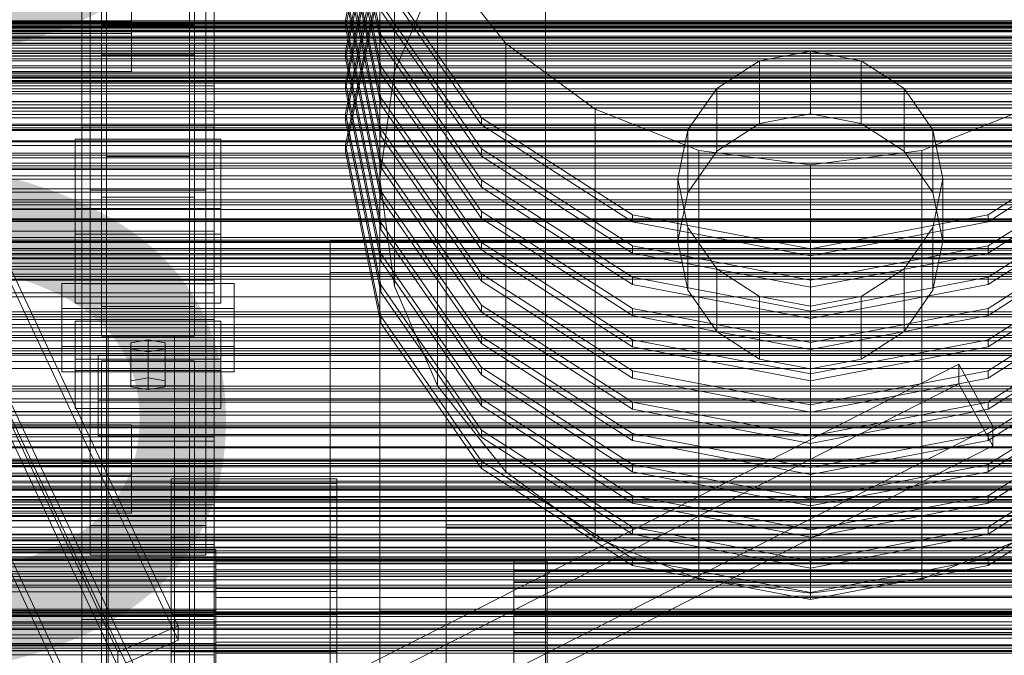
# Model space of a CAD drawing. Header units: millimetres. Extents: x -3490 to 61924, y -72580 to 6847.
# Tile 362 of 656: x 391 to 689, y -33207 to -33015. Entities that reach past the tile are written whole.
import ezdxf

# ---------------------------------------------------------------- set-up
doc = ezdxf.new("R2010")
doc.units = ezdxf.units.MM
for name, color, linetype, lineweight in [('COTAS_P', 1, 'Continuous', 0), ('frontal_C01', 7, 'Continuous', 0), ('frontal_C02', 7, 'Continuous', 0), ('frontal_C03', 7, 'Continuous', 0), ('frontal_C03-dry', 7, 'Continuous', 0), ('frontal_secador', 7, 'Continuous', 0)]:
    doc.layers.add(name, color=color, linetype=linetype, lineweight=lineweight)
doc.dimstyles.new('R19_100', dxfattribs={"dimtxt": 250, "dimasz": 150, "dimexe": 150, "dimexo": 80, "dimgap": 100, "dimtad": 1, "dimtih": 1, "dimtoh": 1, "dimdsep": 46, "dimcen": 0.09, "dimadec": 0, "dimazin": 0, "dimtfac": 1, "dimtdec": 4, "dimtofl": 0, "dimtmove": 0, "dimatfit": 3, "dimfxl": 1, "dimtolj": 1, "dimtzin": 0, "dimarcsym": 0})

# ---------------------------------------------------------------- blocks, each defined once
blk = doc.blocks.new('DIM_R29_58')
at = {"layer": 'COTAS_P'}
for p, q in [((-150, -32300), (550, -32300)), ((550, -32300), (505, -32450)), ((550, -34900), (550, -32300)), ((550, -32300), (595, -32450)), ((550, -34900), (505, -34750)), ((550, -34900), (595, -34750)), ((-150, -34900), (550, -34900))]:
    blk.add_line(p, q, dxfattribs=at)
blk.add_text('2600 P', height=250, rotation=90, dxfattribs=at).set_placement((450, -33600))

msp = doc.modelspace()

# ---------------------------------------------------------------- linework, layer by layer
at = {"layer": 'frontal_C01'}
for p, q in [((299.114, -32899.212), (439.114, -33197.732)), ((439.114, -33202.046), (299.114, -32903.526)), ((504.43, -33030.267), (504.43, -32900.852)), ((420.886, -33205.659), (280.886, -32907.139)), ((420.886, -33209.973), (280.886, -32911.453)), ((500, -33062.668), (500, -32933.252)), ((299.114, -32939.655), (439.114, -33238.175)), ((439.114, -33242.488), (299.114, -32943.968)), ((420.886, -33246.102), (280.886, -32947.581)), ((420.886, -33250.415), (280.886, -32951.895)), ((500.287, -32962.937), (489.6, -33014.676)), ((489.6, -33016.833), (500.287, -32965.094)), ((504.43, -33095.068), (504.43, -32965.653)), ((489.6, -32967.494), (500.287, -33019.233)), ((520, -33021.835), (520, -32967.912)), ((520, -33168.209), (520, -32967.912)), ((500.287, -33021.39), (489.6, -32969.651)), ((500.287, -32972.374), (489.6, -33024.113)), ((489.6, -33026.27), (500.287, -32974.531)), ((489.6, -32976.93), (500.287, -33028.669)), ((500.287, -33030.826), (489.6, -32979.087)), ((500.287, -32981.81), (489.6, -33033.549)), ((489.6, -33035.706), (500.287, -32983.967)), ((489.6, -32986.367), (500.287, -33038.106)), ((500.287, -33040.263), (489.6, -32988.524)), ((500.287, -32991.247), (489.6, -33042.986)), ((489.6, -33045.143), (500.287, -32993.404)), ((489.6, -32995.803), (500.287, -33047.542)), ((500.287, -33049.699), (489.6, -32997.96)), ((517.417, -32995.845), (538.076, -33021.772)), ((517.417, -33125.261), (517.417, -32995.845)), ((500.287, -33000.683), (489.6, -33052.423)), ((500.287, -33000.36), (530.722, -33044.222)), ((504.43, -33030.267), (517.417, -33000.075)), ((489.6, -33054.579), (500.287, -33002.84)), ((530.722, -33046.379), (500.287, -33002.517)), ((489.6, -33005.24), (500.287, -33056.979)), ((500.287, -33059.136), (489.6, -33007.397)), ((500.287, -33009.796), (530.722, -33053.658)), ((530.722, -33055.815), (500.287, -33011.953)), ((489.6, -33014.676), (500.287, -33066.415)), ((489.6, -33016.833), (489.6, -33014.676)), ((500.287, -33068.572), (489.6, -33016.833)), ((500.287, -33019.233), (530.722, -33063.095)), ((500.287, -33021.39), (500.287, -33019.233)), ((530.722, -33065.252), (500.287, -33021.39)), ((740, -33021.835), (520, -33021.835)), ((520, -33021.835), (520, -33222.132)), ((538.076, -33021.772), (565, -33041.667)), ((538.076, -33151.188), (538.076, -33021.772)), ((489.6, -33024.113), (500.287, -33075.852)), ((489.6, -33026.27), (489.6, -33024.113)), ((630, -33024.149), (614.693, -33027.081)), ((645.307, -33027.081), (630, -33024.149)), ((630, -33043.022), (630, -33024.149)), ((500.287, -33078.009), (489.6, -33026.27)), ((614.693, -33027.081), (601.716, -33035.431)), ((614.693, -33045.954), (614.693, -33027.081)), ((658.284, -33035.431), (645.307, -33027.081)), ((645.307, -33045.954), (645.307, -33027.081)), ((500, -33062.668), (504.43, -33030.267)), ((500.287, -33028.669), (530.722, -33072.532)), ((500.287, -33030.826), (500.287, -33028.669)), ((530.722, -33074.688), (500.287, -33030.826)), ((489.6, -33033.549), (500.287, -33085.289)), ((489.6, -33035.706), (489.6, -33033.549)), ((500.287, -33087.445), (489.6, -33035.706)), ((601.716, -33035.431), (593.045, -33047.927)), ((601.716, -33054.304), (601.716, -33035.431)), ((666.955, -33047.927), (658.284, -33035.431)), ((658.284, -33054.304), (658.284, -33035.431)), ((500.287, -33038.106), (530.722, -33081.968)), ((500.287, -33040.263), (500.287, -33038.106)), ((530.722, -33084.125), (500.287, -33040.263)), ((489.6, -33042.986), (500.287, -33094.725)), ((489.6, -33045.143), (489.6, -33042.986)), ((565, -33041.667), (596.354, -33054.173)), ((565, -33171.082), (565, -33041.667)), ((614.693, -33045.954), (630, -33043.022)), ((630, -33043.022), (645.307, -33045.954)), ((663.646, -33054.173), (695, -33041.667)), ((500.287, -33096.882), (489.6, -33045.143)), ((530.722, -33044.222), (576.271, -33073.53)), ((530.722, -33046.379), (530.722, -33044.222)), ((601.716, -33054.304), (614.693, -33045.954)), ((645.307, -33045.954), (658.284, -33054.304)), ((683.729, -33073.53), (729.278, -33044.222)), ((500.287, -33047.542), (530.722, -33091.405)), ((500.287, -33049.699), (500.287, -33047.542)), ((576.271, -33075.687), (530.722, -33046.379)), ((593.045, -33047.927), (590, -33062.668)), ((593.045, -33066.801), (593.045, -33047.927)), ((670, -33062.668), (666.955, -33047.927)), ((666.955, -33066.801), (666.955, -33047.927)), ((729.278, -33046.379), (683.729, -33075.687)), ((530.722, -33093.562), (500.287, -33049.699)), ((489.6, -33052.423), (500.287, -33104.162)), ((489.6, -33054.579), (489.6, -33052.423)), ((500.287, -33106.319), (489.6, -33054.579)), ((500, -33193.246), (500, -33053.046)), ((500, -33053.046), (760, -33053.046)), ((500, -33086.75), (500, -33053.046)), ((530.722, -33053.658), (576.271, -33082.966)), ((530.722, -33055.815), (530.722, -33053.658)), ((593.045, -33066.801), (601.716, -33054.304)), ((596.354, -33054.173), (630, -33058.438)), ((596.354, -33183.588), (596.354, -33054.173)), ((630, -33058.438), (663.646, -33054.173)), ((658.284, -33054.304), (666.955, -33066.801)), ((663.646, -33183.588), (663.646, -33054.173)), ((683.729, -33082.966), (729.278, -33053.658)), ((500.287, -33056.979), (530.722, -33100.841)), ((500.287, -33059.136), (500.287, -33056.979)), ((576.271, -33085.123), (530.722, -33055.815)), ((729.278, -33055.815), (683.729, -33085.123)), ((530.722, -33102.998), (500.287, -33059.136)), ((630, -33187.854), (630, -33058.438)), ((504.43, -33095.068), (500, -33062.668)), ((530.722, -33063.095), (576.271, -33092.403)), ((530.722, -33065.252), (530.722, -33063.095)), ((590, -33062.668), (593.045, -33077.408)), ((590, -33081.541), (590, -33062.668)), ((666.955, -33077.408), (670, -33062.668)), ((670, -33062.668), (670, -33081.541)), ((683.729, -33092.403), (729.278, -33063.095)), ((500.287, -33066.415), (530.722, -33110.278)), ((500.287, -33068.572), (500.287, -33066.415)), ((576.271, -33094.56), (530.722, -33065.252)), ((590, -33081.541), (593.045, -33066.801)), ((666.955, -33066.801), (670, -33081.541)), ((729.278, -33065.252), (683.729, -33094.56)), ((530.722, -33112.435), (500.287, -33068.572)), ((530.722, -33072.532), (576.271, -33101.839)), ((530.722, -33074.688), (530.722, -33072.532)), ((683.729, -33101.839), (729.278, -33072.532)), ((500.287, -33075.852), (530.722, -33119.714)), ((500.287, -33078.009), (500.287, -33075.852)), ((576.271, -33103.996), (530.722, -33074.688)), ((576.271, -33073.53), (630, -33083.821)), ((576.271, -33075.687), (576.271, -33073.53)), ((630, -33085.978), (576.271, -33075.687)), ((630, -33083.821), (683.729, -33073.53)), ((683.729, -33075.687), (630, -33085.978)), ((683.729, -33075.687), (683.729, -33073.53)), ((729.278, -33074.688), (683.729, -33103.996)), ((530.722, -33121.871), (500.287, -33078.009)), ((593.045, -33077.408), (601.716, -33089.905)), ((593.045, -33096.281), (593.045, -33077.408)), ((658.284, -33089.905), (666.955, -33077.408)), ((666.955, -33096.281), (666.955, -33077.408)), ((485, -33286.265), (485, -33081.358)), ((485, -33081.358), (775, -33081.358)), ((485, -33090.987), (485, -33081.358)), ((593.045, -33096.281), (590, -33081.541)), ((670, -33081.541), (666.955, -33096.281)), ((530.722, -33081.968), (576.271, -33111.276)), ((530.722, -33084.125), (530.722, -33081.968)), ((576.271, -33113.433), (530.722, -33084.125)), ((576.271, -33082.966), (630, -33093.258)), ((576.271, -33085.123), (576.271, -33082.966)), ((630, -33093.258), (683.729, -33082.966)), ((630, -33085.978), (630, -33083.821)), ((683.729, -33111.276), (729.278, -33081.968)), ((683.729, -33085.123), (683.729, -33082.966)), ((729.278, -33084.125), (683.729, -33113.433)), ((760, -33086.75), (500, -33086.75)), ((500, -33086.75), (500, -33226.95)), ((500.287, -33085.289), (530.722, -33129.151)), ((500.287, -33087.445), (500.287, -33085.289)), ((530.722, -33131.308), (500.287, -33087.445)), ((630, -33095.415), (576.271, -33085.123)), ((683.729, -33085.123), (630, -33095.415)), ((601.716, -33089.905), (614.693, -33098.255)), ((601.716, -33108.778), (601.716, -33089.905)), ((645.307, -33098.255), (658.284, -33089.905)), ((658.284, -33108.778), (658.284, -33089.905)), ((775, -33090.987), (485, -33090.987)), ((485, -33090.987), (485, -33295.895)), ((530.722, -33091.405), (576.271, -33120.712)), ((530.722, -33093.562), (530.722, -33091.405)), ((576.271, -33122.869), (530.722, -33093.562)), ((576.271, -33092.403), (630, -33102.694)), ((576.271, -33094.56), (576.271, -33092.403)), ((630, -33102.694), (683.729, -33092.403)), ((630, -33095.415), (630, -33093.258)), ((683.729, -33120.712), (729.278, -33091.405)), ((683.729, -33094.56), (683.729, -33092.403)), ((729.278, -33093.562), (683.729, -33122.869)), ((500.287, -33094.725), (530.722, -33138.587)), ((500.287, -33096.882), (500.287, -33094.725)), ((517.417, -33125.261), (504.43, -33095.068)), ((630, -33104.851), (576.271, -33094.56)), ((601.716, -33108.778), (593.045, -33096.281)), ((683.729, -33094.56), (630, -33104.851)), ((666.955, -33096.281), (658.284, -33108.778)), ((530.722, -33140.744), (500.287, -33096.882)), ((614.693, -33098.255), (630, -33101.187)), ((614.693, -33117.128), (614.693, -33098.255)), ((630, -33101.187), (645.307, -33098.255)), ((645.307, -33117.128), (645.307, -33098.255)), ((530.722, -33100.841), (576.271, -33130.149)), ((530.722, -33102.998), (530.722, -33100.841)), ((576.271, -33101.839), (630, -33112.131)), ((576.271, -33103.996), (576.271, -33101.839)), ((630, -33120.06), (630, -33101.187)), ((630, -33112.131), (683.729, -33101.839)), ((630, -33104.851), (630, -33102.694)), ((683.729, -33130.149), (729.278, -33100.841)), ((683.729, -33103.996), (683.729, -33101.839)), ((500.287, -33104.162), (530.722, -33148.024)), ((500.287, -33106.319), (500.287, -33104.162)), ((576.271, -33132.306), (530.722, -33102.998)), ((630, -33114.288), (576.271, -33103.996)), ((683.729, -33103.996), (630, -33114.288)), ((729.278, -33102.998), (683.729, -33132.306)), ((530.722, -33150.181), (500.287, -33106.319)), ((530.722, -33110.278), (576.271, -33139.586)), ((530.722, -33112.435), (530.722, -33110.278)), ((576.271, -33111.276), (630, -33121.567)), ((576.271, -33113.433), (576.271, -33111.276)), ((614.693, -33117.128), (601.716, -33108.778)), ((630, -33121.567), (683.729, -33111.276)), ((658.284, -33108.778), (645.307, -33117.128)), ((683.729, -33139.586), (729.278, -33110.278)), ((683.729, -33113.433), (683.729, -33111.276)), ((576.271, -33141.742), (530.722, -33112.435)), ((630, -33123.724), (576.271, -33113.433)), ((630, -33114.288), (630, -33112.131)), ((683.729, -33113.433), (630, -33123.724)), ((729.278, -33112.435), (683.729, -33141.742)), ((415, -33126.807), (415, -33116.023)), ((415, -33116.023), (760, -33116.023)), ((415, -33129.504), (415, -33116.023)), ((630, -33120.06), (614.693, -33117.128)), ((645.307, -33117.128), (630, -33120.06)), ((416, -33125.19), (416, -33117.641)), ((416, -33117.641), (444, -33117.641)), ((416, -33334.308), (416, -33117.641)), ((424.864, -33245.824), (674.864, -33118.712)), ((444, -33117.641), (444, -33125.19)), ((444, -33117.641), (444, -33334.308)), ((530.722, -33119.714), (576.271, -33149.022)), ((530.722, -33121.871), (530.722, -33119.714)), ((674.864, -33124.643), (674.864, -33118.712)), ((674.864, -33118.712), (685.136, -33137.446)), ((683.729, -33149.022), (729.278, -33119.714)), ((576.271, -33151.179), (530.722, -33121.871)), ((576.271, -33120.712), (630, -33131.004)), ((576.271, -33122.869), (576.271, -33120.712)), ((630, -33133.161), (576.271, -33122.869)), ((630, -33131.004), (683.729, -33120.712)), ((630, -33123.724), (630, -33121.567)), ((683.729, -33122.869), (630, -33133.161)), ((683.729, -33122.869), (683.729, -33120.712)), ((729.278, -33121.871), (683.729, -33151.179)), ((444, -33125.19), (416, -33125.19)), ((416, -33125.19), (416, -33341.858)), ((674.864, -33124.643), (424.864, -33251.755)), ((444, -33341.858), (444, -33125.19)), ((538.076, -33151.188), (517.417, -33125.261)), ((685.136, -33143.378), (674.864, -33124.643)), ((760, -33126.807), (415, -33126.807)), ((415, -33126.807), (415, -33140.289)), ((530.722, -33129.151), (576.271, -33158.459)), ((530.722, -33131.308), (530.722, -33129.151)), ((683.729, -33158.459), (729.278, -33129.151)), ((760, -33129.504), (415, -33129.504)), ((415, -33129.504), (415, -33140.289)), ((576.271, -33160.616), (530.722, -33131.308)), ((576.271, -33130.149), (630, -33140.441)), ((576.271, -33132.306), (576.271, -33130.149)), ((630, -33142.597), (576.271, -33132.306)), ((630, -33140.441), (683.729, -33130.149)), ((630, -33133.161), (630, -33131.004)), ((683.729, -33132.306), (630, -33142.597)), ((683.729, -33132.306), (683.729, -33130.149)), ((729.278, -33131.308), (683.729, -33160.616)), ((435.136, -33264.558), (685.136, -33137.446)), ((685.136, -33137.446), (685.136, -33143.378)), ((415, -33140.289), (760, -33140.289)), ((530.722, -33138.587), (576.271, -33167.895)), ((530.722, -33140.744), (530.722, -33138.587)), ((576.271, -33170.052), (530.722, -33140.744)), ((576.271, -33139.586), (630, -33149.877)), ((576.271, -33141.742), (576.271, -33139.586)), ((630, -33149.877), (683.729, -33139.586)), ((630, -33142.597), (630, -33140.441)), ((683.729, -33167.895), (729.278, -33138.587)), ((683.729, -33141.742), (683.729, -33139.586)), ((729.278, -33140.744), (683.729, -33170.052)), ((435.136, -33270.49), (685.136, -33143.378)), ((630, -33152.034), (576.271, -33141.742)), ((683.729, -33141.742), (630, -33152.034)), ((530.722, -33148.024), (576.271, -33177.332)), ((530.722, -33150.181), (530.722, -33148.024)), ((576.271, -33179.489), (530.722, -33150.181)), ((576.271, -33149.022), (630, -33159.314)), ((576.271, -33151.179), (576.271, -33149.022)), ((630, -33159.314), (683.729, -33149.022)), ((630, -33152.034), (630, -33149.877)), ((683.729, -33177.332), (729.278, -33148.024)), ((683.729, -33151.179), (683.729, -33149.022)), ((729.278, -33150.181), (683.729, -33179.489)), ((565, -33171.082), (538.076, -33151.188)), ((630, -33161.471), (576.271, -33151.179)), ((683.729, -33151.179), (630, -33161.471)), ((437, -33159.036), (437, -33153.336)), ((437, -33153.336), (437, -33154.741)), ((487, -33153.336), (437, -33153.336)), ((437, -33154.741), (437, -33163.035)), ((487, -33154.741), (437, -33154.741)), ((487, -33154.741), (487, -33153.336)), ((487, -33153.336), (487, -33159.036)), ((487, -33163.035), (487, -33154.741)), ((437, -33170.973), (437, -33159.036)), ((487, -33159.036), (437, -33159.036)), ((487, -33159.036), (487, -33170.973)), ((576.271, -33158.459), (630, -33168.75)), ((576.271, -33160.616), (576.271, -33158.459)), ((630, -33168.75), (683.729, -33158.459)), ((683.729, -33160.616), (683.729, -33158.459)), ((630, -33170.907), (576.271, -33160.616)), ((630, -33161.471), (630, -33159.314)), ((683.729, -33160.616), (630, -33170.907)), ((437, -33163.035), (437, -33176.957)), ((487, -33163.035), (437, -33163.035)), ((487, -33176.957), (487, -33163.035)), ((450, -33165.914), (410, -33165.914)), ((410, -33165.914), (410, -33204.432)), ((410, -33310.158), (410, -33165.914)), ((450, -33204.432), (450, -33165.914)), ((450, -33165.914), (450, -33310.158)), ((520, -33221.169), (520, -33167.246)), ((520, -33167.246), (740, -33167.246)), ((520, -33226.95), (520, -33167.246)), ((576.271, -33167.895), (630, -33178.187)), ((576.271, -33170.052), (576.271, -33167.895)), ((630, -33178.187), (683.729, -33167.895)), ((683.729, -33170.052), (683.729, -33167.895)), ((437, -33187.328), (437, -33170.973)), ((487, -33170.973), (437, -33170.973)), ((487, -33170.973), (487, -33187.328)), ((740, -33168.209), (520, -33168.209)), ((520, -33168.209), (520, -33222.132)), ((596.354, -33183.588), (565, -33171.082)), ((630, -33180.344), (576.271, -33170.052)), ((630, -33170.907), (630, -33168.75)), ((683.729, -33170.052), (630, -33180.344)), ((695, -33171.082), (663.646, -33183.588)), ((450.5, -33174.682), (342.5, -33174.682)), ((450.5, -33175.444), (342.5, -33175.444)), ((437, -33176.957), (437, -33194.387)), ((487, -33176.957), (437, -33176.957)), ((450.5, -33175.444), (450.5, -33174.682)), ((450.5, -33174.682), (450.5, -33177.775)), ((450.5, -33179.945), (450.5, -33175.444)), ((487, -33194.387), (487, -33176.957)), ((450.5, -33177.775), (342.5, -33177.775)), ((450.5, -33179.945), (342.5, -33179.945)), ((450.5, -33177.775), (450.5, -33184.251)), ((450.5, -33180.825), (450.5, -33178.157)), ((450.5, -33178.157), (450.5, -33178.815)), ((550.5, -33178.157), (450.5, -33178.157)), ((450.5, -33178.815), (450.5, -33182.697)), ((550.5, -33178.815), (450.5, -33178.815)), ((450.5, -33187.498), (450.5, -33179.945)), ((540.5, -33178.815), (540.5, -33178.001)), ((540.5, -33178.001), (540.5, -33178.687)), ((540.5, -33178.001), (815, -33178.001)), ((540.5, -33178.687), (540.5, -33180.825)), ((540.5, -33178.687), (815, -33178.687)), ((540.5, -33181.072), (540.5, -33178.815)), ((540.5, -33178.815), (815, -33178.815)), ((550.5, -33178.815), (550.5, -33178.157)), ((550.5, -33178.157), (550.5, -33180.825)), ((550.5, -33182.697), (550.5, -33178.815)), ((576.271, -33177.332), (630, -33187.623)), ((576.271, -33179.489), (576.271, -33177.332)), ((630, -33189.78), (576.271, -33179.489)), ((630, -33187.623), (683.729, -33177.332)), ((630, -33180.344), (630, -33178.187)), ((683.729, -33179.489), (630, -33189.78)), ((683.729, -33179.489), (683.729, -33177.332)), ((450.5, -33186.413), (450.5, -33180.825)), ((550.5, -33180.825), (450.5, -33180.825)), ((450.5, -33182.697), (450.5, -33189.214)), ((550.5, -33182.697), (450.5, -33182.697)), ((540.5, -33180.825), (540.5, -33184.27)), ((540.5, -33180.825), (815, -33180.825)), ((540.5, -33184.619), (540.5, -33181.072)), ((540.5, -33181.072), (815, -33181.072)), ((550.5, -33180.825), (550.5, -33186.413)), ((550.5, -33189.214), (550.5, -33182.697)), ((450.5, -33184.251), (342.5, -33184.251)), ((450.5, -33184.251), (450.5, -33193.125)), ((540.5, -33184.27), (540.5, -33188.787)), ((540.5, -33184.27), (815, -33184.27)), ((540.5, -33189.214), (540.5, -33184.619)), ((540.5, -33184.619), (815, -33184.619)), ((630, -33187.854), (596.354, -33183.588)), ((663.646, -33183.588), (630, -33187.854)), ((450.5, -33187.498), (342.5, -33187.498)), ((437, -33205.613), (437, -33187.328)), ((437, -33187.328), (487, -33187.328)), ((450.5, -33194.068), (450.5, -33186.413)), ((550.5, -33186.413), (450.5, -33186.413)), ((450.5, -33196.955), (450.5, -33187.498)), ((487, -33187.328), (487, -33205.613)), ((540.5, -33188.787), (540.5, -33194.068)), ((540.5, -33188.787), (815, -33188.787)), ((550.5, -33186.413), (550.5, -33194.068)), ((630, -33189.78), (630, -33187.623)), ((450.5, -33189.214), (450.5, -33197.373)), ((550.5, -33189.214), (450.5, -33189.214)), ((540.5, -33194.544), (540.5, -33189.214)), ((540.5, -33189.214), (815, -33189.214)), ((550.5, -33197.373), (550.5, -33189.214)), ((342.5, -33193.125), (450.5, -33193.125)), ((437, -33194.387), (437, -33212.672)), ((487, -33194.387), (437, -33194.387)), ((450.5, -33193.125), (450.5, -33203.045)), ((450.5, -33202.627), (450.5, -33194.068)), ((450.5, -33194.068), (550.5, -33194.068)), ((487, -33212.672), (487, -33194.387)), ((760, -33193.246), (500, -33193.246)), ((500, -33193.246), (500, -33226.95)), ((540.5, -33194.068), (540.5, -33199.754)), ((815, -33194.068), (540.5, -33194.068)), ((540.5, -33200.246), (540.5, -33194.544)), ((540.5, -33194.544), (815, -33194.544)), ((550.5, -33194.068), (550.5, -33202.627)), ((450.5, -33196.955), (342.5, -33196.955)), ((439.114, -33197.732), (420.886, -33205.659)), ((439.114, -33202.046), (439.114, -33197.732)), ((450.5, -33206.875), (450.5, -33196.955)), ((450.5, -33197.373), (450.5, -33205.932)), ((550.5, -33197.373), (450.5, -33197.373)), ((550.5, -33205.932), (550.5, -33197.373)), ((540.5, -33199.754), (540.5, -33205.456)), ((540.5, -33199.754), (815, -33199.754)), ((540.5, -33205.932), (540.5, -33200.246)), ((540.5, -33200.246), (815, -33200.246)), ((450.5, -33203.045), (342.5, -33203.045)), ((420.886, -33209.973), (439.114, -33202.046)), ((450.5, -33210.786), (450.5, -33202.627)), ((550.5, -33202.627), (450.5, -33202.627)), ((450.5, -33203.045), (450.5, -33212.502)), ((550.5, -33202.627), (550.5, -33210.786)), ((410, -33204.432), (450, -33204.432)), ((410, -33348.677), (410, -33204.432)), ((420.886, -33205.659), (420.886, -33209.973)), ((437, -33223.043), (437, -33205.613)), ((487, -33205.613), (437, -33205.613)), ((450, -33348.677), (450, -33204.432)), ((450.5, -33205.932), (450.5, -33213.587)), ((550.5, -33205.932), (450.5, -33205.932)), ((487, -33205.613), (487, -33223.043)), ((540.5, -33205.456), (540.5, -33210.786)), ((540.5, -33205.456), (815, -33205.456)), ((540.5, -33211.213), (540.5, -33205.932)), ((540.5, -33205.932), (815, -33205.932)), ((550.5, -33213.587), (550.5, -33205.932))]:
    msp.add_line(p, q, dxfattribs=at)
at = {"layer": 'frontal_C02'}
for p, q in [((416, -33059.872), (416, -32845.099)), ((444, -32845.099), (444, -33059.872)), ((416, -32853.444), (416, -33068.218)), ((444, -33068.218), (444, -32853.444)), ((412.5, -33066.111), (412.5, -32884.747)), ((447.5, -32884.747), (447.5, -33066.111)), ((410, -33046.718), (410, -32887.261)), ((450, -32887.261), (450, -33046.718)), ((412.5, -33075.053), (412.5, -32893.688)), ((447.5, -33075.053), (447.5, -32893.688)), ((410, -33094.446), (410, -32934.988)), ((450, -33094.446), (450, -32934.988)), ((410, -33329.126), (410, -32971.464)), ((450, -32971.464), (450, -33329.126)), ((417.5, -32975.875), (417.5, -33055.902)), ((417.5, -33516.139), (417.5, -32977.112)), ((442.5, -33055.902), (442.5, -32975.875)), ((442.5, -32977.112), (442.5, -33516.139)), ((412.5, -33167.449), (412.5, -32986.084)), ((447.5, -32986.084), (447.5, -33167.449)), ((412.5, -33176.39), (412.5, -32995.026)), ((447.5, -33176.39), (447.5, -32995.026)), ((417.5, -33543.024), (417.5, -33003.998)), ((425, -33003.661), (425, -33018.802)), ((425, -33003.661), (425, -33015.116)), ((442.5, -33543.024), (442.5, -33003.998)), ((417.5, -33005.235), (417.5, -33085.262)), ((442.5, -33005.235), (442.5, -33085.262)), ((410, -33367.308), (410, -33009.646)), ((450, -33367.308), (450, -33009.646)), ((425, -33015.116), (-425, -33015.116)), ((416, -33025.248), (416, -33016.306)), ((416, -33016.306), (444, -33016.306)), ((416, -33101.233), (416, -33016.306)), ((425, -33030.257), (425, -33015.116)), ((444, -33016.306), (444, -33025.248)), ((444, -33016.306), (444, -33101.233)), ((425, -33018.802), (-425, -33018.802)), ((425, -33030.257), (425, -33018.802)), ((444, -33025.248), (416, -33025.248)), ((416, -33025.248), (416, -33110.175)), ((444, -33110.175), (444, -33025.248)), ((310, -33025.67), (450, -33025.67)), ((450, -33025.67), (450, -33034.611)), ((450, -33033.306), (450, -33025.67)), ((-425, -33030.257), (425, -33030.257)), ((450, -33033.306), (310, -33033.306)), ((450, -33042.247), (450, -33033.306)), ((450, -33034.611), (310, -33034.611)), ((450, -33042.247), (450, -33034.611)), ((310, -33042.247), (450, -33042.247)), ((450, -33046.718), (410, -33046.718)), ((410, -33046.718), (410, -33094.446)), ((410, -33148.056), (410, -33046.718)), ((450, -33094.446), (450, -33046.718)), ((450, -33046.718), (450, -33148.056)), ((408, -33071.613), (408, -33050.75)), ((408, -33050.75), (452, -33050.75)), ((408, -33079.386), (408, -33050.75)), ((452, -33050.75), (452, -33071.613)), ((452, -33050.75), (452, -33079.386)), ((442.5, -33055.902), (417.5, -33055.902)), ((417.5, -33055.902), (417.5, -33085.262)), ((442.5, -33085.262), (442.5, -33055.902)), ((-450, -33059.848), (450, -33059.848)), ((444, -33059.872), (416, -33059.872)), ((416, -33059.872), (416, -33068.218)), ((444, -33068.218), (444, -33059.872)), ((450, -33059.848), (450, -33071.77)), ((450, -33059.848), (450, -33093.257)), ((447.5, -33066.111), (412.5, -33066.111)), ((412.5, -33066.111), (412.5, -33075.053)), ((447.5, -33075.053), (447.5, -33066.111)), ((416, -33068.218), (444, -33068.218)), ((450, -33071.77), (-450, -33071.77)), ((452, -33071.613), (408, -33071.613)), ((408, -33071.613), (408, -33100.25)), ((450, -33105.18), (450, -33071.77)), ((452, -33100.25), (452, -33071.613)), ((412.5, -33075.053), (447.5, -33075.053)), ((-450, -33078.481), (450, -33078.481)), ((450, -33078.481), (450, -33085.634)), ((450, -33089.936), (450, -33078.481)), ((452, -33079.386), (408, -33079.386)), ((408, -33079.386), (408, -33100.25)), ((452, -33100.25), (452, -33079.386)), ((450, -33085.634), (-450, -33085.634)), ((417.5, -33085.262), (442.5, -33085.262)), ((450, -33097.089), (450, -33085.634)), ((450, -33089.936), (-450, -33089.936)), ((450, -33097.089), (450, -33089.936)), ((450, -33093.257), (-450, -33093.257)), ((450, -33105.18), (450, -33093.257)), ((404, -33113.333), (404, -33094.257)), ((404, -33094.257), (456, -33094.257)), ((404, -33101.894), (404, -33094.257)), ((410, -33094.446), (450, -33094.446)), ((410, -33195.783), (410, -33094.446)), ((450, -33195.783), (450, -33094.446)), ((456, -33094.257), (456, -33113.333)), ((456, -33094.257), (456, -33101.894)), ((-450, -33097.089), (450, -33097.089)), ((456, -33101.894), (404, -33101.894)), ((404, -33101.894), (404, -33120.969)), ((408, -33100.25), (452, -33100.25)), ((444, -33101.233), (416, -33101.233)), ((416, -33101.233), (416, -33110.175)), ((444, -33110.175), (444, -33101.233)), ((456, -33120.969), (456, -33101.894)), ((-450, -33105.18), (450, -33105.18)), ((408, -33120.578), (408, -33105.675)), ((408, -33105.675), (452, -33105.675)), ((408, -33117.13), (408, -33105.675)), ((452, -33105.675), (452, -33120.578)), ((452, -33105.675), (452, -33117.13)), ((416, -33110.175), (444, -33110.175)), ((418, -33116.107), (418, -33110.146)), ((418, -33110.146), (438, -33110.146)), ((418, -33247.792), (418, -33110.146)), ((430, -33111.338), (424.804, -33112.232)), ((435.196, -33112.232), (430, -33111.338)), ((430, -33122.793), (430, -33111.338)), ((438, -33110.146), (438, -33116.107)), ((438, -33110.146), (438, -33247.792)), ((456, -33113.333), (404, -33113.333)), ((404, -33113.333), (404, -33120.969)), ((424.804, -33112.232), (424.804, -33114.021)), ((424.804, -33123.687), (424.804, -33112.232)), ((424.804, -33114.021), (430, -33114.915)), ((424.804, -33125.475), (424.804, -33114.021)), ((430, -33114.915), (435.196, -33114.021)), ((435.196, -33114.021), (435.196, -33112.232)), ((435.196, -33123.687), (435.196, -33112.232)), ((435.196, -33125.475), (435.196, -33114.021)), ((456, -33120.969), (456, -33113.333)), ((452, -33117.13), (408, -33117.13)), ((408, -33117.13), (408, -33132.032)), ((438, -33116.107), (418, -33116.107)), ((418, -33116.107), (418, -33253.753)), ((430, -33114.915), (430, -33126.369)), ((438, -33253.753), (438, -33116.107)), ((452, -33132.032), (452, -33117.13)), ((404, -33120.969), (456, -33120.969)), ((452, -33120.578), (408, -33120.578)), ((408, -33120.578), (408, -33132.032)), ((424.804, -33123.687), (430, -33122.793)), ((430, -33122.793), (435.196, -33123.687)), ((452, -33132.032), (452, -33120.578)), ((424.804, -33125.475), (424.804, -33123.687)), ((430, -33126.369), (424.804, -33125.475)), ((435.196, -33125.475), (430, -33126.369)), ((435.196, -33123.687), (435.196, -33125.475)), ((408, -33132.032), (452, -33132.032)), ((310, -33132.968), (450, -33132.968)), ((450, -33132.968), (450, -33141.91)), ((450, -33140.605), (450, -33132.968)), ((-425, -33137.051), (425, -33137.051)), ((425, -33137.051), (425, -33152.192)), ((425, -33137.051), (425, -33148.506)), ((450, -33140.605), (310, -33140.605)), ((450, -33149.546), (450, -33140.605)), ((450, -33141.91), (310, -33141.91)), ((450, -33149.546), (450, -33141.91)), ((425, -33148.506), (-425, -33148.506)), ((310, -33149.546), (450, -33149.546)), ((450, -33148.056), (410, -33148.056)), ((410, -33148.056), (410, -33195.783)), ((410, -33505.718), (410, -33148.056)), ((416, -33158.638), (416, -33149.697)), ((416, -33149.697), (444, -33149.697)), ((416, -33235.357), (416, -33149.697)), ((425, -33163.647), (425, -33148.506)), ((444, -33149.697), (444, -33158.638)), ((444, -33149.697), (444, -33235.357)), ((450, -33195.783), (450, -33148.056)), ((450, -33148.056), (450, -33505.718)), ((425, -33152.192), (-425, -33152.192)), ((425, -33163.647), (425, -33152.192)), ((444, -33158.638), (416, -33158.638)), ((416, -33158.638), (416, -33244.298)), ((444, -33244.298), (444, -33158.638)), ((-450, -33161.186), (450, -33161.186)), ((450, -33161.186), (450, -33173.108)), ((450, -33161.186), (450, -33194.595)), ((-425, -33163.647), (425, -33163.647)), ((447.5, -33167.449), (412.5, -33167.449)), ((412.5, -33167.449), (412.5, -33176.39)), ((447.5, -33176.39), (447.5, -33167.449)), ((450, -33173.108), (-450, -33173.108)), ((450, -33206.517), (450, -33173.108)), ((412.5, -33176.39), (447.5, -33176.39)), ((450, -33194.595), (-450, -33194.595)), ((450, -33206.517), (450, -33194.595)), ((410, -33195.783), (450, -33195.783)), ((410, -33553.445), (410, -33195.783)), ((450, -33553.445), (450, -33195.783)), ((-450, -33206.517), (450, -33206.517))]:
    msp.add_line(p, q, dxfattribs=at)
at = {"layer": 'frontal_C03'}
for p, q in [((-1268, -33015.378), (1268, -33015.378)), ((-1268, -33015.602), (1268, -33015.602)), ((-1268, -33015.767), (1268, -33015.767)), ((-1268, -33016.424), (1268, -33016.424)), ((-1250, -33015.005), (1250, -33015.005)), ((-1268, -33016.742), (1268, -33016.742)), ((-1268, -33017.788), (1268, -33017.788)), ((-1268, -33018.237), (1268, -33018.237)), ((1250, -33016.85), (-1250, -33016.85)), ((1250, -33017.186), (-1250, -33017.186)), ((-1250, -33017.907), (1250, -33017.907)), ((-1268, -33019.6), (1268, -33019.6)), ((-1268, -33020.15), (1268, -33020.15)), ((-1268, -33021.738), (1268, -33021.738)), ((1268, -33022.351), (-1268, -33022.351)), ((1250, -33020.759), (-1250, -33020.759)), ((1250, -33021.817), (-1250, -33021.817)), ((-1268, -33024.055), (1268, -33024.055)), ((-1268, -33024.69), (1268, -33024.69)), ((-1250, -33023.243), (1250, -33023.243)), ((1250, -33024.124), (-1250, -33024.124)), ((1250, -33024.778), (-1250, -33024.778)), ((-1268, -33026.394), (1268, -33026.394)), ((-1268, -33027.007), (1268, -33027.007)), ((-1250, -33025.502), (1250, -33025.502)), ((1250, -33025.659), (-1250, -33025.659)), ((-1268, -33028.595), (1268, -33028.595)), ((-1268, -33029.145), (1268, -33029.145)), ((-1268, -33030.508), (1268, -33030.508)), ((-1268, -33030.957), (1268, -33030.957)), ((-1268, -33032.003), (1268, -33032.003)), ((-1268, -33032.321), (1268, -33032.321)), ((-1268, -33032.978), (1268, -33032.978)), ((-1268, -33033.143), (1268, -33033.143)), ((-1268, -33033.367), (1268, -33033.367)), ((-1250, -33031.559), (1250, -33031.559)), ((-1250, -33033.74), (1250, -33033.74)), ((1250, -33035.465), (-1250, -33035.465)), ((1250, -33036.347), (-1250, -33036.347)), ((1250, -33037), (-1250, -33037)), ((1250, -33039.308), (-1250, -33039.308)), ((-1250, -33039.385), (1250, -33039.385)), ((-1250, -33040.365), (1250, -33040.365)), ((-1250, -33041.34), (1250, -33041.34)), ((1250, -33043.217), (-1250, -33043.217)), ((1250, -33044.274), (-1250, -33044.274)), ((-1250, -33046.187), (1250, -33046.187)), ((1250, -33046.582), (-1250, -33046.582)), ((1250, -33047.235), (-1250, -33047.235)), ((-1250, -33047.784), (1250, -33047.784)), ((1250, -33048.117), (-1250, -33048.117)), ((-1250, -33051.504), (1250, -33051.504)), ((-1250, -33052.633), (1250, -33052.633)), ((-1250, -33054.971), (1250, -33054.971)), ((-1250, -33055.555), (1250, -33055.555)), ((-1250, -33056.353), (1250, -33056.353)), ((1250, -33057.923), (-1250, -33057.923)), ((1250, -33058.804), (-1250, -33058.804)), ((1250, -33059.458), (-1250, -33059.458)), ((1250, -33061.765), (-1250, -33061.765)), ((-1250, -33062.823), (1250, -33062.823)), ((1250, -33065.675), (-1250, -33065.675)), ((1250, -33066.732), (-1250, -33066.732)), ((1250, -33069.039), (-1250, -33069.039)), ((1250, -33069.693), (-1250, -33069.693)), ((1250, -33070.574), (-1250, -33070.574)), ((-1500, -33074.787), (1500, -33074.787)), ((-1500, -33075.187), (1500, -33075.187)), ((1250, -33080.381), (-1250, -33080.381)), ((1250, -33081.262), (-1250, -33081.262)), ((1250, -33081.915), (-1250, -33081.915)), ((1500, -33083.77), (-1500, -33083.77)), ((1250, -33084.223), (-1250, -33084.223)), ((1500, -33086.595), (-1500, -33086.595)), ((1500, -33086.88), (-1500, -33086.88)), ((-1250, -33085.28), (1250, -33085.28)), ((1250, -33088.132), (-1250, -33088.132)), ((1250, -33089.19), (-1250, -33089.19)), ((1250, -33091.497), (-1250, -33091.497)), ((1250, -33092.151), (-1250, -33092.151)), ((1250, -33093.032), (-1250, -33093.032)), ((-1500, -33098.289), (1500, -33098.289)), ((1250, -33102.838), (-1250, -33102.838)), ((1250, -33103.72), (-1250, -33103.72)), ((1250, -33104.373), (-1250, -33104.373)), ((1250, -33106.68), (-1250, -33106.68)), ((-1250, -33107.738), (1250, -33107.738)), ((1500, -33108.893), (-1500, -33108.893)), ((1250, -33110.59), (-1250, -33110.59)), ((1250, -33111.647), (-1250, -33111.647)), ((1250, -33113.955), (-1250, -33113.955)), ((1250, -33114.608), (-1250, -33114.608)), ((1250, -33115.49), (-1250, -33115.49)), ((-1500, -33117.876), (1500, -33117.876)), ((1250, -33125.296), (-1250, -33125.296)), ((1250, -33126.177), (-1250, -33126.177)), ((1250, -33126.831), (-1250, -33126.831)), ((1250, -33129.138), (-1250, -33129.138)), ((-1250, -33130.195), (1250, -33130.195)), ((1250, -33133.048), (-1250, -33133.048)), ((1250, -33134.105), (-1250, -33134.105)), ((1250, -33136.412), (-1250, -33136.412)), ((1250, -33137.066), (-1250, -33137.066)), ((1250, -33137.947), (-1250, -33137.947)), ((1250, -33147.754), (-1250, -33147.754)), ((1250, -33148.635), (-1250, -33148.635)), ((1250, -33149.288), (-1250, -33149.288)), ((1250, -33151.596), (-1250, -33151.596)), ((-1250, -33152.653), (1250, -33152.653)), ((1250, -33155.505), (-1250, -33155.505)), ((1250, -33156.563), (-1250, -33156.563)), ((1250, -33158.87), (-1250, -33158.87)), ((1250, -33159.523), (-1250, -33159.523)), ((1250, -33160.405), (-1250, -33160.405)), ((1250, -33170.211), (-1250, -33170.211)), ((1250, -33171.092), (-1250, -33171.092)), ((1250, -33171.746), (-1250, -33171.746)), ((1250, -33174.053), (-1250, -33174.053)), ((-1250, -33175.111), (1250, -33175.111)), ((1250, -33177.963), (-1250, -33177.963)), ((1250, -33179.02), (-1250, -33179.02)), ((1250, -33181.328), (-1250, -33181.328)), ((1250, -33181.981), (-1250, -33181.981)), ((1250, -33182.862), (-1250, -33182.862)), ((1250, -33192.669), (-1250, -33192.669)), ((1250, -33193.55), (-1250, -33193.55)), ((1250, -33194.204), (-1250, -33194.204)), ((1250, -33196.511), (-1250, -33196.511)), ((-1250, -33197.568), (1250, -33197.568)), ((1530, -33198.434), (-1530, -33198.434)), ((1250, -33200.42), (-1250, -33200.42)), ((1530, -33203.434), (-1530, -33203.434)), ((1250, -33201.478), (-1250, -33201.478)), ((1250, -33203.785), (-1250, -33203.785)), ((1250, -33204.439), (-1250, -33204.439)), ((1250, -33205.32), (-1250, -33205.32))]:
    msp.add_line(p, q, dxfattribs=at)
at = {"layer": 'frontal_C03-dry'}
for p, q in [((1290, -33016), (-1290, -33016)), ((1250, -33016.875), (-1250, -33016.875)), ((-1290, -33020), (1290, -33020)), ((-1250, -33041.25), (1250, -33041.25)), ((1250, -33047.25), (-1250, -33047.25)), ((1250, -33051.25), (-1250, -33051.25)), ((-1250, -33075.625), (1250, -33075.625)), ((1250, -33081.625), (-1250, -33081.625)), ((1250, -33085.625), (-1250, -33085.625)), ((-1250, -33110), (1250, -33110)), ((1250, -33116), (-1250, -33116)), ((1250, -33120), (-1250, -33120))]:
    msp.add_line(p, q, dxfattribs=at)
at = {"layer": 'frontal_secador'}
for p, q in [((-1300, -33016), (1300, -33016)), ((-1265, -33015), (1265, -33015)), ((-1265, -33018), (1265, -33018)), ((1300, -33020), (-1300, -33020)), ((-1265, -33072), (1265, -33072)), ((-1400, -33075), (1400, -33075)), ((-1265, -33075), (1265, -33075)), ((1250, -33137.611), (-1250, -33137.611)), ((1250, -33139.918), (-1250, -33139.918)), ((-1250, -33143.65), (1250, -33143.65)), ((1250, -33144), (-1250, -33144)), ((1250, -33147.382), (-1250, -33147.382)), ((-1250, -33148), (1250, -33148)), ((1250, -33149.689), (-1250, -33149.689)), ((1250, -33154), (-1250, -33154)), ((1250, -33154.545), (-1250, -33154.545)), ((1250, -33156), (-1250, -33156)), ((1250, -33156.144), (-1250, -33156.144)), ((1250, -33156.709), (-1250, -33156.709)), ((1250, -33158.686), (-1250, -33158.686)), ((1320, -33162), (-1320, -33162)), ((1250, -33160), (-1250, -33160)), ((1250, -33162), (-1250, -33162)), ((1320, -33162.273), (-1320, -33162.273)), ((1320, -33163.072), (-1320, -33163.072)), ((1320, -33164.343), (-1320, -33164.343)), ((1250, -33164.651), (-1250, -33164.651)), ((1320, -33166), (-1320, -33166)), ((1320, -33167.929), (-1320, -33167.929)), ((1250, -33165.859), (-1250, -33165.859)), ((-1250, -33166), (1250, -33166)), ((-1320, -33170), (1320, -33170)), ((-1250, -33170), (1250, -33170)), ((1320, -33172.071), (-1320, -33172.071)), ((1320, -33174), (-1320, -33174)), ((1320, -33175.657), (-1320, -33175.657)), ((1320, -33176.928), (-1320, -33176.928)), ((1250, -33174.141), (-1250, -33174.141)), ((1320, -33177.727), (-1320, -33177.727)), ((1320, -33178), (-1320, -33178)), ((1250, -33177.285), (-1250, -33177.285)), ((1250, -33178), (-1250, -33178)), ((1250, -33181.314), (-1250, -33181.314)), ((1250, -33183.856), (-1250, -33183.856)), ((1250, -33185.455), (-1250, -33185.455)), ((1250, -33186), (-1250, -33186)), ((1360, -33193.5), (-1360, -33193.5)), ((1360, -33194.863), (-1360, -33194.863)), ((1250, -33193.75), (-1250, -33193.75)), ((1360, -33198.859), (-1360, -33198.859)), ((1360, -33205.216), (-1360, -33205.216))]:
    msp.add_line(p, q, dxfattribs=at)

# ---------------------------------------------------------------- dimensions: what is measured, and where the dimension line sits
at = {"layer": 'COTAS_P'}
dim = msp.add_aligned_dim(p1=(-150, -34900), p2=(-150, -32300), distance=-700, text='<> P', dimstyle='R19_100', dxfattribs=at)
dim.commit()
dim.dimension.update_dxf_attribs({"geometry": 'DIM_R29_58', "text_midpoint": (550, -33600)})

doc.saveas('drawing.dxf')
